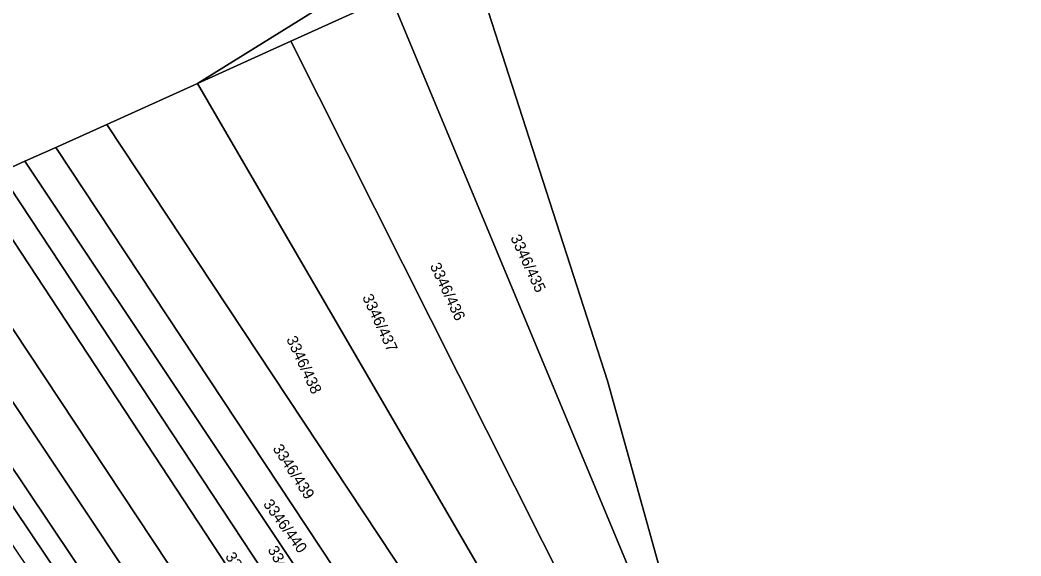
# Model space of a CAD drawing. Extents: x -262715 to -259381, y -1237238 to -1231182.
# Drawn here: x -261719.9 to -261539.4, y -1234706 to -1234609.3 of the extents above; entities that cross this region are included whole.
import ezdxf

# ---------------------------------------------------------------- set-up
doc = ezdxf.new("R2010")
doc.units = 0
for name, color, linetype in [('body_kn', 7, 'Continuous'), ('kladpar_druhypozemkov', 7, 'Continuous'), ('kladpar_hranice', 7, 'Continuous'), ('kladpar_parcelnecisla', 7, 'Continuous'), ('kladpar_plochy', 7, 'Continuous'), ('zuob_linie', 7, 'Continuous'), ('zuob_plochy', 7, 'Continuous')]:
    doc.layers.add(name, color=color, linetype=linetype)

msp = doc.modelspace()

# ---------------------------------------------------------------- linework, layer by layer
at = {"layer": 'body_kn'}
for p, q in [((-261671.09, -1234613.12), (-261671.09, -1234613.12)), ((-261687.88, -1234620.76), (-261687.88, -1234620.76)), ((-261687.88, -1234620.76), (-261687.88, -1234620.76)), ((-261704.24, -1234628.13), (-261704.24, -1234628.13)), ((-261713.45, -1234632.28), (-261713.45, -1234632.28)), ((-261713.45, -1234632.28), (-261713.45, -1234632.28)), ((-261719.04, -1234634.8), (-261719.04, -1234634.8)), ((-261719.04, -1234634.8), (-261719.04, -1234634.8)), ((-261613.94, -1234674.39), (-261613.94, -1234674.39))]:
    msp.add_line(p, q, dxfattribs=at)
at = {"layer": 'kladpar_druhypozemkov'}
for p, q in [((-261626.87, -1234654.07), (-261626.87, -1234654.07)), ((-261639.88, -1234658.41), (-261639.88, -1234658.41)), ((-261653.65, -1234664.29), (-261653.65, -1234664.29)), ((-261667.18, -1234671.95), (-261667.18, -1234671.95)), ((-261668.28, -1234691.75), (-261668.28, -1234691.75)), ((-261671.03, -1234699.94), (-261671.03, -1234699.94)), ((-261675.79, -1234703.44), (-261675.79, -1234703.44))]:
    msp.add_line(p, q, dxfattribs=at)
at = {"layer": 'kladpar_hranice'}
for points in [[(-261687.88, -1234620.76), (-261650.97, -1234597.81), (-261641.42, -1234594.83), (-261638.5, -1234598.31), (-261653.07, -1234604.93), (-261671.09, -1234613.12), (-261687.88, -1234620.76)], [(-261650.97, -1234597.81), (-261687.88, -1234620.76), (-261704.24, -1234628.13), (-261713.45, -1234632.28), (-261719.04, -1234634.8), (-261723.52, -1234636.82)], [(-261638.5, -1234598.31), (-261613.94, -1234674.39), (-261591.76, -1234754.19), (-261588.69, -1234772), (-261606.3, -1234717.29), (-261653.07, -1234604.93), (-261638.5, -1234598.31)], [(-261541.19, -1234919.02), (-261542.6, -1234915.67), (-261550.09, -1234897.84), (-261578.75, -1234829.59), (-261579.38, -1234825.92), (-261581.62, -1234812.92), (-261583.98, -1234799.26), (-261588.69, -1234772), (-261591.76, -1234754.19), (-261613.94, -1234674.39), (-261638.5, -1234598.31)], [(-261588.69, -1234772), (-261583.98, -1234799.26), (-261587.84, -1234789.95), (-261615.57, -1234723.49), (-261671.09, -1234613.12), (-261653.07, -1234604.93), (-261606.3, -1234717.29), (-261588.69, -1234772)], [(-261583.98, -1234799.26), (-261581.62, -1234812.92), (-261591.97, -1234793.13), (-261625.21, -1234728.56), (-261687.88, -1234620.76), (-261671.09, -1234613.12), (-261615.57, -1234723.49), (-261587.84, -1234789.95), (-261583.98, -1234799.26)], [(-261581.62, -1234812.92), (-261579.38, -1234825.92), (-261596.93, -1234796.26), (-261636.14, -1234731.12), (-261704.24, -1234628.13), (-261687.88, -1234620.76), (-261625.21, -1234728.56), (-261591.97, -1234793.13), (-261581.62, -1234812.92)], [(-261713.45, -1234632.28), (-261704.24, -1234628.13), (-261636.14, -1234731.12), (-261596.93, -1234796.26), (-261579.38, -1234825.92), (-261578.75, -1234829.59), (-261550.09, -1234897.84), (-261574.25, -1234848.3), (-261603.88, -1234799.96), (-261643.11, -1234738.7), (-261713.45, -1234632.28)], [(-261719.04, -1234634.8), (-261713.45, -1234632.28), (-261643.11, -1234738.7), (-261603.88, -1234799.96), (-261574.25, -1234848.3), (-261550.09, -1234897.84), (-261542.6, -1234915.67), (-261543.03, -1234917.77), (-261578.05, -1234850.77), (-261607.49, -1234803.56), (-261653.4, -1234733.2), (-261719.04, -1234634.8)], [(-261723.52, -1234636.82), (-261719.04, -1234634.8), (-261653.4, -1234733.2), (-261607.49, -1234803.56), (-261578.05, -1234850.77), (-261543.03, -1234917.77), (-261543.63, -1234920.71), (-261581.95, -1234853.42), (-261611.55, -1234805.82), (-261650.63, -1234747.34), (-261723.52, -1234636.82)], [(-261727.65, -1234639.28), (-261724.17, -1234637.11), (-261723.52, -1234636.82), (-261650.63, -1234747.34), (-261611.55, -1234805.82), (-261581.95, -1234853.42), (-261543.63, -1234920.71), (-261544.16, -1234923.26), (-261585.86, -1234856.07), (-261616.11, -1234808.61), (-261655.89, -1234748.41), (-261727.65, -1234639.28)], [(-261735.2, -1234643.98), (-261727.65, -1234639.28), (-261655.89, -1234748.41), (-261616.11, -1234808.61), (-261585.86, -1234856.07), (-261544.16, -1234923.26), (-261545.49, -1234929.72), (-261545.67, -1234929.79), (-261592.33, -1234860.73), (-261623.51, -1234812.18), (-261662.26, -1234754.1), (-261735.2, -1234643.98)], [(-261741.46, -1234647.89), (-261741.17, -1234647.7), (-261735.2, -1234643.98), (-261662.26, -1234754.1), (-261623.51, -1234812.18), (-261592.33, -1234860.73), (-261545.67, -1234929.79), (-261552.25, -1234932.52), (-261598.58, -1234862.65), (-261628.89, -1234817.03), (-261667.86, -1234758.37), (-261741.46, -1234647.89)], [(-261747.15, -1234651.64), (-261746.8, -1234651.41), (-261741.46, -1234647.89), (-261667.86, -1234758.37), (-261628.89, -1234817.03), (-261598.58, -1234862.65), (-261552.25, -1234932.52), (-261557.82, -1234934.83), (-261603.41, -1234866.52), (-261634.39, -1234820.01), (-261673.72, -1234761.14), (-261747.15, -1234651.64)], [(-261750.36, -1234653.7), (-261747.15, -1234651.64), (-261673.72, -1234761.14), (-261634.39, -1234820.01), (-261603.41, -1234866.52), (-261557.82, -1234934.83), (-261561.49, -1234936.35), (-261606.18, -1234868.79), (-261637.66, -1234821.7), (-261677, -1234762.92), (-261750.36, -1234653.7)], [(-261753.7, -1234655.85), (-261750.36, -1234653.7), (-261677, -1234762.92), (-261637.66, -1234821.7), (-261606.18, -1234868.79), (-261561.49, -1234936.35), (-261566.01, -1234936.36), (-261609.57, -1234870.74), (-261641.22, -1234823.36), (-261680.22, -1234765.07), (-261753.7, -1234655.85)]]:
    msp.add_lwpolyline(points, dxfattribs=at)
at = {"layer": 'kladpar_plochy'}
for points in [[(-261687.88, -1234620.76), (-261650.97, -1234597.81), (-261641.42, -1234594.83), (-261638.5, -1234598.31), (-261653.07, -1234604.93), (-261671.09, -1234613.12)], [(-261638.5, -1234598.31), (-261613.94, -1234674.39), (-261591.76, -1234754.19), (-261588.69, -1234772), (-261606.3, -1234717.29), (-261653.07, -1234604.93)], [(-261588.69, -1234772), (-261583.98, -1234799.26), (-261587.84, -1234789.95), (-261615.57, -1234723.49), (-261671.09, -1234613.12), (-261653.07, -1234604.93), (-261606.3, -1234717.29)], [(-261583.98, -1234799.26), (-261581.62, -1234812.92), (-261591.97, -1234793.13), (-261625.21, -1234728.56), (-261687.88, -1234620.76), (-261671.09, -1234613.12), (-261615.57, -1234723.49), (-261587.84, -1234789.95)], [(-261581.62, -1234812.92), (-261579.38, -1234825.92), (-261596.93, -1234796.26), (-261636.14, -1234731.12), (-261704.24, -1234628.13), (-261687.88, -1234620.76), (-261625.21, -1234728.56), (-261591.97, -1234793.13)], [(-261713.45, -1234632.28), (-261704.24, -1234628.13), (-261636.14, -1234731.12), (-261596.93, -1234796.26), (-261579.38, -1234825.92), (-261578.75, -1234829.59), (-261550.09, -1234897.84), (-261574.25, -1234848.3), (-261603.88, -1234799.96), (-261643.11, -1234738.7)], [(-261719.04, -1234634.8), (-261713.45, -1234632.28), (-261643.11, -1234738.7), (-261603.88, -1234799.96), (-261574.25, -1234848.3), (-261550.09, -1234897.84), (-261542.6, -1234915.67), (-261543.03, -1234917.77), (-261578.05, -1234850.77), (-261607.49, -1234803.56), (-261653.4, -1234733.2)], [(-261723.52, -1234636.82), (-261719.04, -1234634.8), (-261653.4, -1234733.2), (-261607.49, -1234803.56), (-261578.05, -1234850.77), (-261543.03, -1234917.77), (-261543.63, -1234920.71), (-261581.95, -1234853.42), (-261611.55, -1234805.82), (-261650.63, -1234747.34)], [(-261727.65, -1234639.28), (-261724.17, -1234637.11), (-261723.52, -1234636.82), (-261650.63, -1234747.34), (-261611.55, -1234805.82), (-261581.95, -1234853.42), (-261543.63, -1234920.71), (-261544.16, -1234923.26), (-261585.86, -1234856.07), (-261616.11, -1234808.61), (-261655.89, -1234748.41)], [(-261735.2, -1234643.98), (-261727.65, -1234639.28), (-261655.89, -1234748.41), (-261616.11, -1234808.61), (-261585.86, -1234856.07), (-261544.16, -1234923.26), (-261545.49, -1234929.72), (-261545.67, -1234929.79), (-261592.33, -1234860.73), (-261623.51, -1234812.18), (-261662.26, -1234754.1)], [(-261741.46, -1234647.89), (-261741.17, -1234647.7), (-261735.2, -1234643.98), (-261662.26, -1234754.1), (-261623.51, -1234812.18), (-261592.33, -1234860.73), (-261545.67, -1234929.79), (-261552.25, -1234932.52), (-261598.58, -1234862.65), (-261628.89, -1234817.03), (-261667.86, -1234758.37)], [(-261747.15, -1234651.64), (-261746.8, -1234651.41), (-261741.46, -1234647.89), (-261667.86, -1234758.37), (-261628.89, -1234817.03), (-261598.58, -1234862.65), (-261552.25, -1234932.52), (-261557.82, -1234934.83), (-261603.41, -1234866.52), (-261634.39, -1234820.01), (-261673.72, -1234761.14)], [(-261750.36, -1234653.7), (-261747.15, -1234651.64), (-261673.72, -1234761.14), (-261634.39, -1234820.01), (-261603.41, -1234866.52), (-261557.82, -1234934.83), (-261561.49, -1234936.35), (-261606.18, -1234868.79), (-261637.66, -1234821.7), (-261677, -1234762.92)], [(-261753.7, -1234655.85), (-261750.36, -1234653.7), (-261677, -1234762.92), (-261637.66, -1234821.7), (-261606.18, -1234868.79), (-261561.49, -1234936.35), (-261566.01, -1234936.36), (-261609.57, -1234870.74), (-261641.22, -1234823.36), (-261680.22, -1234765.07)]]:
    msp.add_lwpolyline(points, close=True, dxfattribs=at)
for points in [[(-261650.97, -1234597.81), (-261687.88, -1234620.76), (-261704.24, -1234628.13), (-261713.45, -1234632.28), (-261719.04, -1234634.8), (-261723.52, -1234636.82)], [(-261536.59, -1235080.75), (-261553.35, -1235087.74), (-261560.93, -1235090.91), (-261580.92, -1235099.25), (-261544.74, -1235080.78), (-261539.42, -1235066.83), (-261569.6, -1234996.61), (-261570.75, -1234993.94), (-261573.34, -1234987.91), (-261544.37, -1234961.31), (-261541.19, -1234919.02), (-261542.6, -1234915.67), (-261550.09, -1234897.84), (-261578.75, -1234829.59), (-261579.38, -1234825.92), (-261581.62, -1234812.92), (-261583.98, -1234799.26), (-261588.69, -1234772), (-261591.76, -1234754.19), (-261613.94, -1234674.39), (-261638.5, -1234598.31)]]:
    msp.add_lwpolyline(points, dxfattribs=at)
at = {"layer": 'zuob_linie'}
for points in [[(-261650.97, -1234597.81), (-261687.88, -1234620.76), (-261704.24, -1234628.13), (-261713.45, -1234632.28), (-261719.04, -1234634.8), (-261723.52, -1234636.82)], [(-261723.52, -1234636.82), (-261719.04, -1234634.8), (-261713.45, -1234632.28), (-261704.24, -1234628.13), (-261687.88, -1234620.76), (-261650.97, -1234597.81)], [(-261507.18, -1235271.72), (-261565.88, -1235134.42), (-261580.92, -1235099.25), (-261544.74, -1235080.78), (-261539.42, -1235066.83), (-261569.6, -1234996.61), (-261570.75, -1234993.94), (-261573.34, -1234987.91), (-261544.37, -1234961.31), (-261541.19, -1234919.02), (-261542.6, -1234915.67), (-261550.09, -1234897.84), (-261578.75, -1234829.59), (-261579.38, -1234825.92), (-261581.62, -1234812.92), (-261583.98, -1234799.26), (-261588.69, -1234772), (-261591.76, -1234754.19), (-261613.94, -1234674.39), (-261638.5, -1234598.31)], [(-261638.5, -1234598.31), (-261613.94, -1234674.39), (-261591.76, -1234754.19), (-261588.69, -1234772), (-261583.98, -1234799.26), (-261581.62, -1234812.92), (-261579.38, -1234825.92), (-261578.75, -1234829.59), (-261550.09, -1234897.84), (-261542.6, -1234915.67), (-261541.19, -1234919.02), (-261544.37, -1234961.31), (-261573.34, -1234987.91), (-261570.75, -1234993.94), (-261569.6, -1234996.61), (-261539.42, -1235066.83), (-261544.74, -1235080.78), (-261580.92, -1235099.25), (-261565.88, -1235134.42), (-261507.18, -1235271.72)]]:
    msp.add_lwpolyline(points, dxfattribs=at)
at = {"layer": 'zuob_plochy'}
for points in [[(-261650.97, -1234597.81), (-261687.88, -1234620.76), (-261704.24, -1234628.13), (-261713.45, -1234632.28), (-261719.04, -1234634.8), (-261723.52, -1234636.82)], [(-261723.52, -1234636.82), (-261719.04, -1234634.8), (-261713.45, -1234632.28), (-261704.24, -1234628.13), (-261687.88, -1234620.76), (-261650.97, -1234597.81)], [(-261507.18, -1235271.72), (-261565.88, -1235134.42), (-261580.92, -1235099.25), (-261544.74, -1235080.78), (-261539.42, -1235066.83), (-261569.6, -1234996.61), (-261570.75, -1234993.94), (-261573.34, -1234987.91), (-261544.37, -1234961.31), (-261541.19, -1234919.02), (-261542.6, -1234915.67), (-261550.09, -1234897.84), (-261578.75, -1234829.59), (-261579.38, -1234825.92), (-261581.62, -1234812.92), (-261583.98, -1234799.26), (-261588.69, -1234772), (-261591.76, -1234754.19), (-261613.94, -1234674.39), (-261638.5, -1234598.31)], [(-261638.5, -1234598.31), (-261613.94, -1234674.39), (-261591.76, -1234754.19), (-261588.69, -1234772), (-261583.98, -1234799.26), (-261581.62, -1234812.92), (-261579.38, -1234825.92), (-261578.75, -1234829.59), (-261550.09, -1234897.84), (-261542.6, -1234915.67), (-261541.19, -1234919.02), (-261544.37, -1234961.31), (-261573.34, -1234987.91), (-261570.75, -1234993.94), (-261569.6, -1234996.61), (-261539.42, -1235066.83), (-261544.74, -1235080.78), (-261580.92, -1235099.25), (-261565.88, -1235134.42), (-261507.18, -1235271.72)]]:
    msp.add_lwpolyline(points, dxfattribs=at)

# ---------------------------------------------------------------- texts
at = {"layer": 'kladpar_parcelnecisla'}
for s, rotation, p in [('3346/435', 295, (-261631.51, -1234648.56)), ('3346/436', 295, (-261646.02, -1234653.65)), ('3346/437', 295, (-261658.23, -1234659.3)), ('3346/438', 295, (-261671.93, -1234666.87)), ('3346/439', 303, (-261674.41, -1234686.62)), ('3346/440', 306, (-261676.15, -1234696.65)), ('3346/441', 299, (-261675.31, -1234704.84)), ('3346/442', 303, (-261682.98, -1234706.1))]:
    msp.add_text(s, height=2, rotation=rotation, dxfattribs=at).set_placement(p)

doc.saveas('drawing.dxf')
